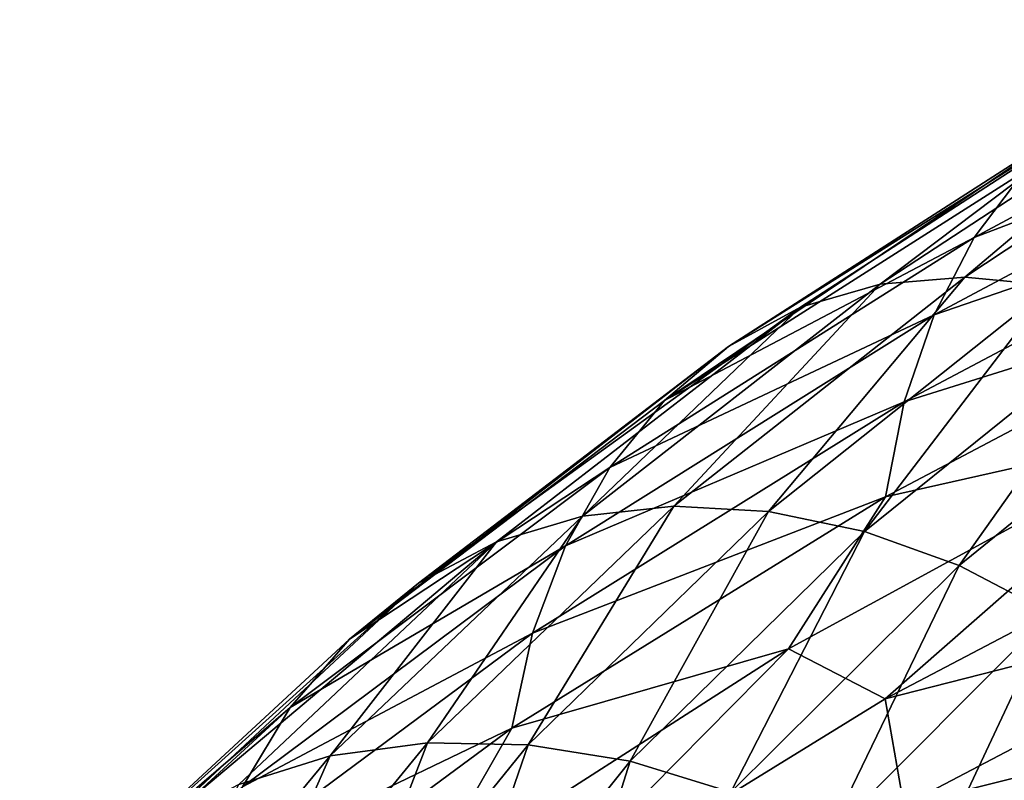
# Model space of a CAD drawing. Header units: metres. Extents: x -44 to 117, y -432 to 89.
# Tile 728 of 1056: x -16.55 to -12.98, y -131.59 to -128.84. Entities that reach past the tile are written whole.
import ezdxf

# ---------------------------------------------------------------- set-up
doc = ezdxf.new("R2010")
doc.units = ezdxf.units.M
doc.layers.add('solid_125568', color=7, linetype='CONTINUOUS')

msp = doc.modelspace()

# ---------------------------------------------------------------- linework, layer by layer
at = {"layer": 'solid_125568'}
for points in [[(-11.624829, -128.841156, 951.080627), (-13.093518, -129.629715, 949.953796), (-11.754277, -129.117783, 951.343689)], [(-12.913862, -129.391861, 949.683472), (-13.093518, -129.629715, 949.953796), (-11.624829, -128.841156, 951.080627)], [(-12.20552, -128.994095, 948.79834), (-13.434784, -129.798294, 947.625122), (-12.466469, -129.068344, 949.099487)], [(-13.128361, -129.77301, 947.35614), (-13.434784, -129.798294, 947.625122), (-12.20552, -128.994095, 948.79834)], [(-11.927136, -128.978775, 948.499512), (-13.128361, -129.77301, 947.35614), (-12.20552, -128.994095, 948.79834)], [(-12.810616, -129.803604, 947.096558), (-13.128361, -129.77301, 947.35614), (-11.927136, -128.978775, 948.499512)], [(-12.466469, -129.068344, 949.099487), (-13.983486, -130.023346, 948.16925), (-12.703794, -129.20256, 949.396667)], [(-12.466469, -129.068344, 949.099487), (-13.722103, -129.88147, 947.898071), (-13.983486, -130.023346, 948.16925)], [(-13.434784, -129.798294, 947.625122), (-13.722103, -129.88147, 947.898071), (-12.466469, -129.068344, 949.099487)], [(-11.754277, -129.117783, 951.343689), (-13.239335, -129.909454, 950.201721), (-11.850588, -129.430984, 951.574951)], [(-13.093518, -129.629715, 949.953796), (-13.239335, -129.909454, 950.201721), (-11.754277, -129.117783, 951.343689)], [(-12.703794, -129.20256, 949.396667), (-14.214857, -130.218918, 948.4328), (-12.913862, -129.391861, 949.683472)], [(-12.703794, -129.20256, 949.396667), (-13.983486, -130.023346, 948.16925), (-14.214857, -130.218918, 948.4328)], [(-12.913862, -129.391861, 949.683472), (-14.214857, -130.218918, 948.4328), (-13.093518, -129.629715, 949.953796)], [(-11.850588, -129.430984, 951.574951), (-13.347782, -130.22435, 950.421326), (-11.91061, -129.774063, 951.76825)], [(-13.239335, -129.909454, 950.201721), (-13.347782, -130.22435, 950.421326), (-11.850588, -129.430984, 951.574951)], [(-13.093518, -129.629715, 949.953796), (-14.412688, -130.461624, 948.682922), (-13.239335, -129.909454, 950.201721)], [(-14.214857, -130.218918, 948.4328), (-14.412688, -130.461624, 948.682922), (-13.093518, -129.629715, 949.953796)], [(-13.128361, -129.77301, 947.35614), (-14.180922, -130.601517, 946.097107), (-13.434784, -129.798294, 947.625122)], [(-13.837719, -130.620621, 945.870972), (-14.180922, -130.601517, 946.097107), (-13.128361, -129.77301, 947.35614)], [(-12.810616, -129.803604, 947.096558), (-13.837719, -130.620621, 945.870972), (-13.128361, -129.77301, 947.35614)], [(-11.91061, -129.774063, 951.76825), (-13.415338, -130.567657, 950.60675), (-12.294567, -130.31572, 951.658936)], [(-13.347782, -130.22435, 950.421326), (-13.415338, -130.567657, 950.60675), (-11.91061, -129.774063, 951.76825)], [(-13.434784, -129.798294, 947.625122), (-14.511916, -130.637497, 946.333557), (-13.722103, -129.88147, 947.898071)], [(-14.180922, -130.601517, 946.097107), (-14.511916, -130.637497, 946.333557), (-13.434784, -129.798294, 947.625122)], [(-13.490628, -130.693054, 945.659729), (-13.837719, -130.620621, 945.870972), (-12.810616, -129.803604, 947.096558)], [(-12.489295, -129.887985, 946.851685), (-13.490628, -130.693054, 945.659729), (-12.810616, -129.803604, 947.096558)], [(-13.722103, -129.88147, 947.898071), (-15.104831, -130.880325, 946.818542), (-13.983486, -130.023346, 948.16925)], [(-13.722103, -129.88147, 947.898071), (-14.822351, -130.730255, 946.575684), (-15.104831, -130.880325, 946.818542)], [(-14.511916, -130.637497, 946.333557), (-14.822351, -130.730255, 946.575684), (-13.722103, -129.88147, 947.898071)], [(-13.147745, -130.816895, 945.468384), (-13.490628, -130.693054, 945.659729), (-12.489295, -129.887985, 946.851685)], [(-12.171887, -130.023941, 946.627258), (-13.147745, -130.816895, 945.468384), (-12.489295, -129.887985, 946.851685)], [(-13.239335, -129.909454, 950.201721), (-14.573208, -130.74472, 948.914001), (-13.347782, -130.22435, 950.421326)], [(-14.412688, -130.461624, 948.682922), (-14.573208, -130.74472, 948.914001), (-13.239335, -129.909454, 950.201721)], [(-13.983486, -130.023346, 948.16925), (-15.354885, -131.082611, 947.056702), (-14.214857, -130.218918, 948.4328)], [(-13.983486, -130.023346, 948.16925), (-15.104831, -130.880325, 946.818542), (-15.354885, -131.082611, 947.056702)], [(-12.816998, -130.990051, 945.302002), (-13.147745, -130.816895, 945.468384), (-12.171887, -130.023941, 946.627258)], [(-14.214857, -130.218918, 948.4328), (-15.354885, -131.082611, 947.056702), (-14.412688, -130.461624, 948.682922)], [(-13.347782, -130.22435, 950.421326), (-14.692554, -131.061401, 949.120667), (-13.415338, -130.567657, 950.60675)], [(-14.573208, -130.74472, 948.914001), (-14.692554, -131.061401, 949.120667), (-13.347782, -130.22435, 950.421326)], [(-13.415338, -130.567657, 950.60675), (-13.766476, -131.11824, 950.458862), (-12.294567, -130.31572, 951.658936)], [(-13.41579, -131.298401, 950.84906), (-12.294567, -130.31572, 951.658936), (-13.766476, -131.11824, 950.458862)], [(-11.910959, -130.508698, 952.013367), (-12.294567, -130.31572, 951.658936), (-13.41579, -131.298401, 950.84906)], [(-14.412688, -130.461624, 948.682922), (-15.56865, -131.330475, 947.28479), (-14.573208, -130.74472, 948.914001)], [(-15.354885, -131.082611, 947.056702), (-15.56865, -131.330475, 947.28479), (-14.412688, -130.461624, 948.682922)], [(-11.910959, -130.508698, 952.013367), (-13.41579, -131.298401, 950.84906), (-11.851678, -130.899124, 952.064392)], [(-13.415338, -130.567657, 950.60675), (-14.766871, -131.404892, 949.297485), (-13.766476, -131.11824, 950.458862)], [(-14.692554, -131.061401, 949.120667), (-14.766871, -131.404892, 949.297485), (-13.415338, -130.567657, 950.60675)], [(-14.180922, -130.601517, 946.097107), (-15.072469, -131.458359, 944.737793), (-14.511916, -130.637497, 946.333557)], [(-14.707705, -131.465317, 944.547546), (-15.072469, -131.458359, 944.737793), (-14.180922, -130.601517, 946.097107)], [(-13.837719, -130.620621, 945.870972), (-14.707705, -131.465317, 944.547546), (-14.180922, -130.601517, 946.097107)], [(-14.511916, -130.637497, 946.333557), (-15.424275, -131.50563, 944.939331), (-14.822351, -130.730255, 946.575684)], [(-15.072469, -131.458359, 944.737793), (-15.424275, -131.50563, 944.939331), (-14.511916, -130.637497, 946.333557)], [(-14.338785, -131.525101, 944.372437), (-14.707705, -131.465317, 944.547546), (-13.837719, -130.620621, 945.870972)], [(-13.490628, -130.693054, 945.659729), (-14.338785, -131.525101, 944.372437), (-13.837719, -130.620621, 945.870972)], [(-13.97432, -131.636124, 944.216492), (-14.338785, -131.525101, 944.372437), (-13.490628, -130.693054, 945.659729)], [(-13.147745, -130.816895, 945.468384), (-13.97432, -131.636124, 944.216492), (-13.490628, -130.693054, 945.659729)], [(-14.822351, -130.730255, 946.575684), (-16.054672, -131.767212, 945.361023), (-15.104831, -130.880325, 946.818542)], [(-14.822351, -130.730255, 946.575684), (-15.754301, -131.60849, 945.148499), (-16.054672, -131.767212, 945.361023)], [(-15.424275, -131.50563, 944.939331), (-15.754301, -131.60849, 945.148499), (-14.822351, -130.730255, 946.575684)], [(-14.573208, -130.74472, 948.914001), (-15.742054, -131.617126, 947.49762), (-14.692554, -131.061401, 949.120667)], [(-15.56865, -131.330475, 947.28479), (-15.742054, -131.617126, 947.49762), (-14.573208, -130.74472, 948.914001)], [(-13.622784, -131.796616, 944.084106), (-13.97432, -131.636124, 944.216492), (-13.147745, -130.816895, 945.468384)], [(-12.816998, -130.990051, 945.302002), (-13.622784, -131.796616, 944.084106), (-13.147745, -130.816895, 945.468384)], [(-15.104831, -130.880325, 946.818542), (-16.32057, -131.976547, 945.57196), (-15.354885, -131.082611, 947.056702)], [(-15.104831, -130.880325, 946.818542), (-16.054672, -131.767212, 945.361023), (-16.32057, -131.976547, 945.57196)], [(-13.41579, -131.298401, 950.84906), (-13.349035, -131.68454, 950.90509), (-11.851678, -130.899124, 952.064392)], [(-11.851678, -130.899124, 952.064392), (-13.349035, -131.68454, 950.90509), (-11.756256, -131.288589, 952.067017)], [(-13.292679, -132.004852, 943.979431), (-13.622784, -131.796616, 944.084106), (-12.816998, -130.990051, 945.302002)], [(-12.506351, -131.21048, 945.165649), (-13.292679, -132.004852, 943.979431), (-12.816998, -130.990051, 945.302002)], [(-14.692554, -131.061401, 949.120667), (-15.870947, -131.935684, 947.690247), (-14.766871, -131.404892, 949.297485)], [(-15.742054, -131.617126, 947.49762), (-15.870947, -131.935684, 947.690247), (-14.692554, -131.061401, 949.120667)], [(-15.354885, -131.082611, 947.056702), (-16.32057, -131.976547, 945.57196), (-15.56865, -131.330475, 947.28479)], [(-14.766871, -131.404892, 949.297485), (-15.088576, -131.967453, 949.107056), (-13.766476, -131.11824, 950.458862)], [(-14.76742, -132.131241, 949.536804), (-13.766476, -131.11824, 950.458862), (-15.088576, -131.967453, 949.107056)], [(-13.41579, -131.298401, 950.84906), (-13.766476, -131.11824, 950.458862), (-14.76742, -132.131241, 949.536804)], [(-12.991984, -132.25827, 943.905762), (-13.292679, -132.004852, 943.979431), (-12.506351, -131.21048, 945.165649)], [(-12.223334, -131.475296, 945.063293), (-12.991984, -132.25827, 943.905762), (-12.506351, -131.21048, 945.165649)], [(-13.349035, -131.68454, 950.90509), (-13.241514, -132.068466, 950.916565), (-11.756256, -131.288589, 952.067017)], [(-11.756256, -131.288589, 952.067017), (-13.241514, -132.068466, 950.916565), (-11.627584, -131.667984, 952.0224)], [(-13.41579, -131.298401, 950.84906), (-14.76742, -132.131241, 949.536804), (-13.349035, -131.68454, 950.90509)], [(-15.56865, -131.330475, 947.28479), (-16.547842, -132.229843, 945.776428), (-15.742054, -131.617126, 947.49762)], [(-16.32057, -131.976547, 945.57196), (-16.547842, -132.229843, 945.776428), (-15.56865, -131.330475, 947.28479)], [(-14.766871, -131.404892, 949.297485), (-15.951186, -132.279312, 947.857666), (-15.088576, -131.967453, 949.107056)], [(-15.870947, -131.935684, 947.690247), (-15.951186, -132.279312, 947.857666), (-14.766871, -131.404892, 949.297485)], [(-15.072469, -131.458359, 944.737793), (-15.79131, -132.33754, 943.293945), (-15.424275, -131.50563, 944.939331)], [(-15.409167, -132.331848, 943.141663), (-15.79131, -132.33754, 943.293945), (-15.072469, -131.458359, 944.737793)], [(-14.707705, -131.465317, 944.547546), (-15.409167, -132.331848, 943.141663), (-15.072469, -131.458359, 944.737793)], [(-15.022645, -132.378433, 943.0047), (-15.409167, -132.331848, 943.141663), (-14.707705, -131.465317, 944.547546)], [(-14.338785, -131.525101, 944.372437), (-15.022645, -132.378433, 943.0047), (-14.707705, -131.465317, 944.547546)], [(-12.725908, -132.55014, 943.862854), (-12.991984, -132.25827, 943.905762), (-12.223334, -131.475296, 945.063293)], [(-15.424275, -131.50563, 944.939331), (-16.159899, -132.396576, 943.458679), (-15.754301, -131.60849, 945.148499)], [(-15.79131, -132.33754, 943.293945), (-16.159899, -132.396576, 943.458679), (-15.424275, -131.50563, 944.939331)], [(-14.640774, -132.476074, 942.88623), (-15.022645, -132.378433, 943.0047), (-14.338785, -131.525101, 944.372437)], [(-13.97432, -131.636124, 944.216492), (-14.640774, -132.476074, 942.88623), (-14.338785, -131.525101, 944.372437)]]:
    msp.add_3dface(points, dxfattribs=at)

doc.saveas('drawing.dxf')
